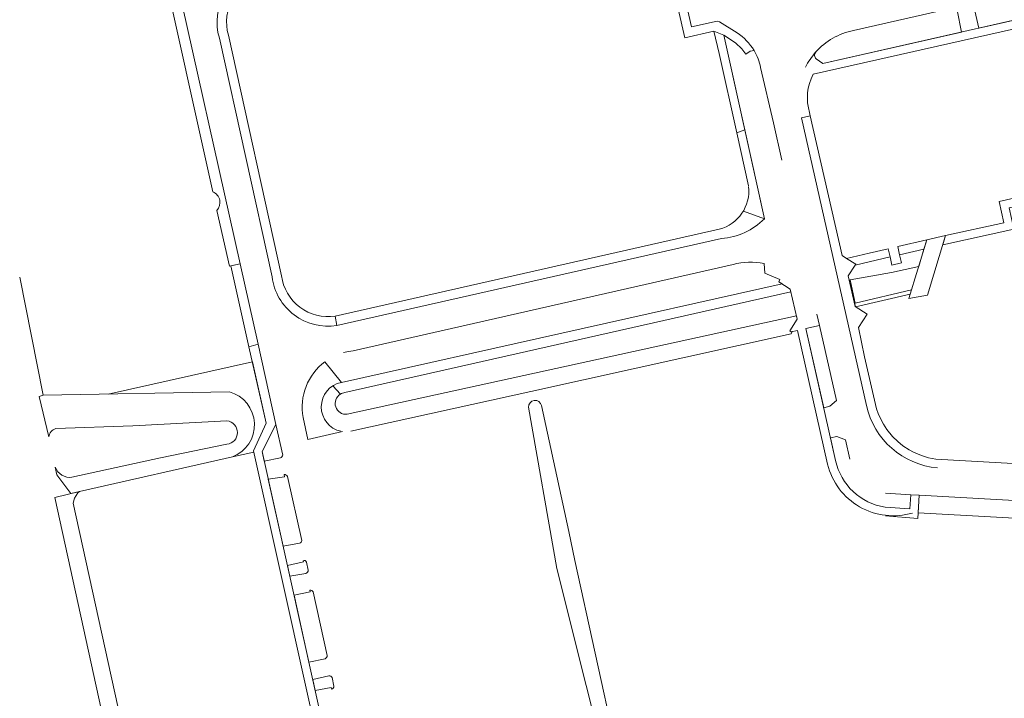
# Model space of a CAD drawing. Header units: metres. Extents: x 209813 to 223847, y 571801 to 587119.
# Tile 309 of 656: x 220508 to 220684, y 576710 to 576831. Entities that reach past the tile are written whole.
import ezdxf

# ---------------------------------------------------------------- set-up
doc = ezdxf.new("R2010")
doc.units = ezdxf.units.M
for name, color, linetype, lineweight in [('B-RO-GK-BESCHOEIING-G', 8, 'GK-BESCHOEIING', 0), ('B-RO-GR-BEPLANTING_CULTUUR_HEESTERS-GV', 8, 'Continuous', 0), ('B-RO-KW-KUNSTWERK_DEK-GV', 8, 'Continuous', 0), ('B-RO-OG-TERREIN_CULTUURSCHEIDING-GV', 8, 'Continuous', 0), ('B-RO-OG-WATER_GREPPEL-GV', 8, 'Continuous', 0), ('B-RO-OG-WEG-GV', 8, 'Continuous', 0), ('B-RO-VH-VERHARDING_OPEN-GV', 8, 'Continuous', 0), ('B-RO-VH-VERHARDING_TEGEL-GV', 8, 'Continuous', 0)]:
    doc.layers.add(name, color=color, linetype=linetype, lineweight=lineweight)
doc.linetypes.add('GK-BESCHOEIING', pattern='A,30,-5,[1,NLCS.shx,S=1,R=0,X=0,Y=0],-5', length=40)

msp = doc.modelspace()

# ---------------------------------------------------------------- linework, layer by layer
at = {"layer": 'B-RO-GK-BESCHOEIING-G', "flags": 128}
for points in [[(220512.331, 576764.194), (220508.157, 576785.291)], [(220566.223, 576764.658), (220645.884, 576782.679)], [(220657.42, 576779.998), (220667.202, 576782.214)], [(220646.867, 576778.366), (220566.616, 576760.789)], [(220599.055, 576762.048), (220604.081, 576733.245)]]:
    msp.add_lwpolyline(points, dxfattribs=at)
at = {"layer": 'B-RO-GK-BESCHOEIING-G'}
msp.add_lwpolyline([(220565.443, 576764.39, -0.1066375), (220566.223, 576764.658)], format="xyb", dxfattribs=at)
at = {"layer": 'B-RO-GR-BEPLANTING_CULTUUR_HEESTERS-GV', "flags": 128}
for points in [[(220639.308, 576825.734), (220638.595, 576825.622), (220637.869, 576825.079), (220637.145, 576826.036), (220635.979, 576827.07), (220633.901, 576828.465), (220634.598, 576825.261), (220641.157, 576795.686)], [(220642.774, 576812.795), (220640.484, 576822.687)], [(220644.294, 576806.137), (220642.774, 576812.795)], [(220599.436, 576764.879), (220645.951, 576775.184), (220646.109, 576775.556), (220645.911, 576775.517), (220645.681, 576775.661), (220647.005, 576777.761), (220646.867, 576778.366), (220566.616, 576760.789)], [(220546.143, 576753.179), (220549.953, 576754.013), (220549.89, 576754.297), (220552.151, 576759.218), (220549.706, 576770.142), (220523.943, 576764.412)], [(220565.608, 576766.483), (220562.67, 576770.171)], [(220545.635, 576764.818), (220512.331, 576764.194), (220511.65, 576763.976), (220513.387, 576756.744)], [(220565.443, 576764.39), (220564.065, 576765.861)], [(220567.279, 576757.754), (220599.436, 576764.879)], [(220514.632, 576758.242), (220528.344, 576758.753), (220545.162, 576759.614)], [(220558.758, 576760.212), (220559.627, 576756.294)], [(220555.133, 576753.521), (220553.922, 576758.975), (220551.451, 576754.183), (220551.844, 576752.414), (220554.711, 576753.039)], [(220559.627, 576756.294), (220565.815, 576757.728)], [(220656.426, 576752.765), (220655.631, 576756.255), (220654.069, 576756.833), (220652.958, 576756.593), (220653.876, 576752.535)], [(220545.166, 576755.452), (220533.333, 576753.052), (220517.498, 576749.544)], [(220514.504, 576751.368), (220514.809, 576750), (220517.307, 576746.645), (220518.816, 576747.002), (220546.143, 576753.179)], [(220555.419, 576750.068), (220555.455, 576749.648), (220552.555, 576749.21), (220555.213, 576737.239), (220558.15, 576737.779)], [(220558.518, 576738.27), (220555.982, 576749.695)], [(220662.707, 576744.228), (220667.125, 576743.897), (220667.278, 576746.432), (220662.763, 576746.715)], [(220558.778, 576734.667), (220558.827, 576734.443), (220555.977, 576733.794), (220556.391, 576731.933), (220559.236, 576732.408)], [(220559.692, 576732.983), (220559.373, 576734.419)], [(220559.975, 576729.425), (220560.044, 576729.08), (220557.154, 576728.494), (220559.807, 576716.543), (220562.688, 576717.174)], [(220563.08, 576717.725), (220560.556, 576729.09)], [(220563.365, 576714.108), (220560.491, 576713.464), (220560.932, 576711.477), (220563.755, 576712.05), (220563.857, 576711.723)], [(220564.287, 576712.287), (220563.953, 576713.792)]]:
    msp.add_lwpolyline(points, dxfattribs=at)
at = {"layer": 'B-RO-GR-BEPLANTING_CULTUUR_HEESTERS-GV'}
for points in [[(220640.484, 576822.687, 0.0838182), (220639.308, 576825.734)], [(220562.67, 576770.171, 0.2844907), (220558.758, 576760.212)], [(220546.143, 576753.179, 0.7191327), (220545.635, 576764.818)], [(220566.616, 576760.789, -0.7925793), (220565.443, 576764.39)], [(220545.162, 576759.614, -0.9048531), (220545.166, 576755.452)], [(220513.387, 576756.744, -0.339971), (220514.632, 576758.242)], [(220554.711, 576753.039, 0.3074892), (220555.133, 576753.521)], [(220653.876, 576752.535, 0.3112398), (220662.707, 576744.228)], [(220517.498, 576749.544, -0.3382277), (220514.504, 576751.368)], [(220555.982, 576749.695, 0.2714593), (220555.419, 576750.068)], [(220558.15, 576737.779, 0.3451797), (220558.518, 576738.27)], [(220559.373, 576734.419, 0.4528655), (220558.778, 576734.667)], [(220559.236, 576732.408, 0.3400615), (220559.692, 576732.983)], [(220560.556, 576729.09, 0.2772341), (220559.975, 576729.425)], [(220562.688, 576717.174, 0.3127029), (220563.08, 576717.725)], [(220563.953, 576713.792, 0.3632322), (220563.365, 576714.108)], [(220563.857, 576711.723, 0.3096572), (220564.287, 576712.287)]]:
    msp.add_lwpolyline(points, format="xyb", dxfattribs=at)
at = {"layer": 'B-RO-GR-BEPLANTING_CULTUUR_HEESTERS-GV', "flags": 128}
for points in [[(220663.599, 576788.883), (220657.351, 576787.439), (220656.112, 576785.487), (220657.42, 576779.998), (220667.202, 576782.214), (220667.436, 576782.985), (220657.363, 576780.599), (220656.444, 576784.811), (220663.83, 576786.085), (220668.711, 576787.184), (220669.645, 576790.261), (220665.311, 576789.273), (220665.645, 576787.81), (220663.938, 576787.421)], [(220654.03, 576763.278), (220650.98, 576776.638), (220648.547, 576776.093), (220651.746, 576761.966), (220652.856, 576762.222)], [(220723.204, 576741.838), (220723.04, 576743.317), (220668.795, 576746.344), (220668.63, 576743.215), (220711.669, 576740.821), (220714.797, 576741.539), (220722.33, 576741.961)]]:
    msp.add_lwpolyline(points, close=True, dxfattribs=at)
at = {"layer": 'B-RO-GR-BEPLANTING_CULTUUR_HEESTERS-GV'}
msp.add_arc((220566.473, 576762.114), 4.454, 101.19165, 257.83101, dxfattribs=at)
at = {"layer": 'B-RO-KW-KUNSTWERK_DEK-GV', "flags": 128}
msp.add_lwpolyline([(220670.293, 576782.082), (220673.507, 576792.679), (220670.147, 576791.914), (220666.971, 576781.452)], close=True, dxfattribs=at)
at = {"layer": 'B-RO-OG-TERREIN_CULTUURSCHEIDING-GV', "flags": 128}
for points in [[(220687.428, 576836.132), (220678.6, 576834.147), (220678.392, 576833.885), (220678.304, 576833.563), (220678.573, 576833.604), (220679.427, 576829.723), (220688.956, 576831.877), (220688.063, 576835.643)], [(220674.613, 576833.251), (220657.064, 576829.307)], [(220676.335, 576829.024), (220675.585, 576832.916), (220675.209, 576832.8)], [(220650.427, 576824.266), (220651.58, 576823.426), (220676.335, 576829.024)], [(220562.67, 576770.171), (220565.608, 576766.483), (220644.303, 576784.063), (220643.706, 576784.443), (220643.928, 576784.849), (220641.219, 576785.992), (220641.106, 576787.697)], [(220635.566, 576787.546), (220567.735, 576772.146), (220566.851, 576772.016), (220565.983, 576771.811)]]:
    msp.add_lwpolyline(points, dxfattribs=at)
at = {"layer": 'B-RO-OG-TERREIN_CULTUURSCHEIDING-GV'}
for points in [[(220657.064, 576829.307, 0.1628974), (220650.311, 576825.42)], [(220650.347, 576825.388, 0.4723841), (220650.427, 576824.266)], [(220641.106, 576787.697, 0.1149851), (220635.566, 576787.546)]]:
    msp.add_lwpolyline(points, format="xyb", dxfattribs=at)
at = {"layer": 'B-RO-OG-WATER_GREPPEL-GV'}
msp.add_lwpolyline([(220601.362, 576762.338, 0.9266328), (220599.044, 576762.024)], format="xyb", dxfattribs=at)
at = {"layer": 'B-RO-OG-WATER_GREPPEL-GV', "flags": 128}
for points in [[(220599.055, 576762.048), (220604.081, 576733.245), (220614.588, 576691.533), (220624.054, 576650.939), (220624.79, 576650.141), (220625.305, 576650.081), (220625.761, 576650.384), (220626.103, 576651.225), (220618.193, 576685.098), (220607.313, 576734.7), (220606.203, 576739.855)], [(220606.203, 576739.855), (220601.362, 576762.338)]]:
    msp.add_lwpolyline(points, dxfattribs=at)
msp.add_lwpolyline([(220532.477, 576663.654), (220535.367, 576664.485), (220517.727, 576744.927), (220517.929, 576745.834), (220518.554, 576746.757), (220518.816, 576747.002), (220514.428, 576745.963)], close=True, dxfattribs=at)
at = {"layer": 'B-RO-OG-WEG-GV', "flags": 128}
for points in [[(220543.387, 576797.19), (220545.601, 576787.219), (220547.535, 576787.625), (220535.323, 576842.193), (220534.427, 576843.705), (220533.775, 576845.103), (220527.604, 576869.002), (220523.354, 576868.017), (220523.537, 576867.449)], [(220529.655, 576846.877), (220533.061, 576843.693), (220542.656, 576800.481)]]:
    msp.add_lwpolyline(points, dxfattribs=at)
at = {"layer": 'B-RO-OG-WEG-GV'}
msp.add_lwpolyline([(220542.656, 576800.481, -0.5222805), (220543.387, 576797.19)], format="xyb", dxfattribs=at)
at = {"layer": 'B-RO-VH-VERHARDING_OPEN-GV', "flags": 128}
msp.add_lwpolyline([(220669.645, 576790.261), (220670.147, 576791.914), (220664.978, 576790.736), (220665.311, 576789.273)], close=True, dxfattribs=at)
at = {"layer": 'B-RO-VH-VERHARDING_TEGEL-GV', "flags": 128}
for points in [[(220622.69, 576846.455), (220626.948, 576827.986), (220632.154, 576829.15)], [(220636.286, 576828.881), (220633.117, 576830.867), (220632.742, 576830.951), (220628.145, 576829.944), (220624.354, 576846.669)], [(220649.859, 576821.499), (220727.871, 576839.138), (220726.934, 576843.303), (220733.901, 576844.86)], [(220695.673, 576833.396), (220651.58, 576823.426), (220650.427, 576824.266)], [(220554.915, 576785.53), (220545.436, 576828.46)], [(220637.642, 576811.536), (220634.598, 576825.261), (220633.901, 576828.465), (220632.154, 576829.15), (220633.058, 576825.203), (220636.205, 576811.058)], [(220633.901, 576828.465), (220635.979, 576827.07), (220637.145, 576826.036), (220637.869, 576825.079), (220638.595, 576825.622), (220639.308, 576825.734)], [(220543.812, 576827.955), (220553.229, 576785.313)], [(220650.347, 576825.388), (220650.311, 576825.42)], [(220647.775, 576813.714), (220649.355, 576814.069), (220649.221, 576814.657)], [(220655.834, 576788.629), (220655.024, 576789.136), (220649.355, 576814.069)], [(220647.775, 576813.714), (220659.374, 576762.363)], [(220641.157, 576795.686), (220637.642, 576811.536), (220636.205, 576811.058), (220638.322, 576801.545)], [(220641.157, 576795.686), (220637.394, 576797.058)], [(220633.097, 576793.847), (220564.51, 576778.323)], [(220564.772, 576776.643), (220633.479, 576792.191)], [(220641.106, 576787.697), (220641.219, 576785.992), (220643.928, 576784.849), (220643.706, 576784.443), (220645.784, 576783.118), (220647.005, 576777.761), (220645.681, 576775.661), (220645.911, 576775.517), (220647.074, 576775.745), (220652.428, 576751.901)], [(220735.522, 576749.137), (220732.626, 576749.425), (220695.131, 576751.461), (220671.758, 576752.785), (220670.459, 576753.035), (220669.199, 576753.414), (220667.788, 576754.015), (220667.023, 576754.428), (220665.866, 576755.191), (220664.959, 576755.927), (220664.037, 576756.834), (220663.042, 576758.06), (220662.398, 576759.052), (220661.94, 576759.907), (220661.484, 576760.953), (220661.205, 576761.758), (220659.054, 576771.07), (220657.94, 576776.296), (220659.5, 576778.68), (220657.345, 576780.045), (220656.112, 576785.487), (220657.351, 576787.439)], [(220564.772, 576776.643), (220564.51, 576778.323)], [(220653.876, 576752.535), (220648.547, 576776.093), (220650.98, 576776.638), (220650.515, 576778.68)], [(220549.099, 576772.853), (220552.151, 576759.218), (220549.89, 576754.297), (220569.292, 576666.901)], [(220553.922, 576758.975), (220550.738, 576773.316)], [(220570.529, 576668.248), (220551.451, 576754.183), (220553.922, 576758.975)], [(220662.798, 576742.668), (220668.576, 576742.193), (220668.795, 576746.344), (220667.278, 576746.432), (220667.125, 576743.897), (220662.707, 576744.228)]]:
    msp.add_lwpolyline(points, dxfattribs=at)
at = {"layer": 'B-RO-VH-VERHARDING_TEGEL-GV'}
for points in [[(220551.222, 576840.554, 0.4349545), (220543.812, 576827.955)], [(220545.436, 576828.46, -0.4353468), (220551.62, 576838.902)], [(220639.308, 576825.734, 0.1133047), (220636.286, 576828.881)], [(220650.311, 576825.42, 0.0668315), (220648.497, 576822.729)], [(220649.221, 576814.657, -0.1958363), (220649.859, 576821.499)], [(220633.479, 576792.191, 0.1860928), (220641.157, 576795.686)], [(220553.229, 576785.313, 0.4222521), (220564.772, 576776.643)], [(220564.51, 576778.323, -0.4222096), (220554.915, 576785.53)], [(220659.374, 576762.363, 0.3256427), (220672.069, 576751.219)], [(220652.428, 576751.901, 0.4279662), (220667.624, 576743.177)]]:
    msp.add_lwpolyline(points, format="xyb", dxfattribs=at)
at = {"layer": 'B-RO-VH-VERHARDING_TEGEL-GV', "flags": 128}
for points in [[(220734.024, 576810.329), (220683.106, 576798.799), (220683.922, 576794.994), (220673.507, 576792.679), (220673.006, 576791.026), (220685.701, 576793.851), (220684.883, 576797.663), (220734.326, 576808.859)], [(220659.851, 576789.557), (220655.834, 576788.629), (220657.461, 576787.612), (220657.351, 576787.439), (220663.599, 576788.883), (220663.261, 576790.345)], [(220549.099, 576772.853), (220550.738, 576773.316), (220547.535, 576787.625), (220545.871, 576787.276)]]:
    msp.add_lwpolyline(points, close=True, dxfattribs=at)
at = {"layer": 'B-RO-VH-VERHARDING_TEGEL-GV'}
msp.add_arc((220631.377, 576800.629), 6.997, 284.22848, 6.69299, dxfattribs=at)

doc.saveas('drawing.dxf')
